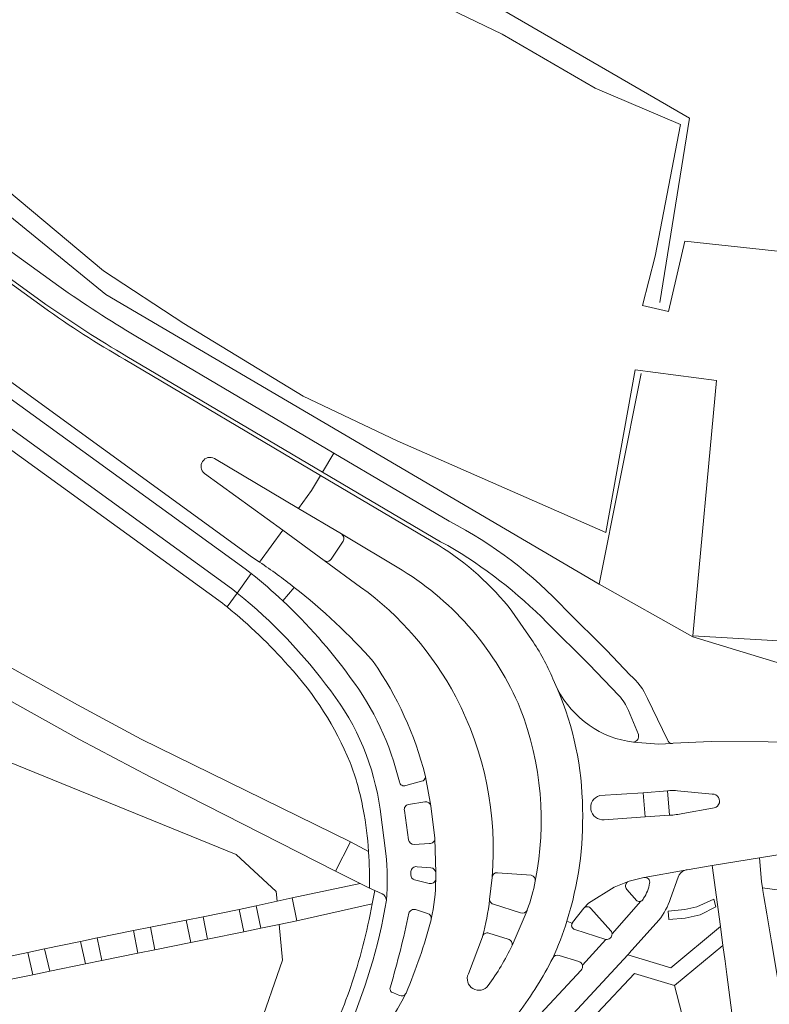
# Model space of a CAD drawing. Header units: metres. Extents: x 197700 to 204338, y 317132 to 325229.
# Tile 1053 of 1056: x 199544 to 199609, y 321009 to 321095. Entities that reach past the tile are written whole.
import ezdxf

# ---------------------------------------------------------------- set-up
doc = ezdxf.new("R2010")
doc.units = ezdxf.units.M
for name, color, linetype, lineweight in [('B-WE-GR-BEPLANTING_CULTUUR_BODEMBEDEKKER-GV', 90, 'Continuous', 18), ('B-WE-GR-BEPLANTING_CULTUUR_HEESTERS-GV', 90, 'Continuous', 18), ('B-WE-GR-BOS_NAALD-GV', 40, 'Continuous', 13), ('B-WE-GR-GRAS-GV', 60, 'Continuous', 13), ('B-WE-GR-GROENVOORZIENING-GV', 80, 'Continuous', 18), ('B-WE-IE-TERREINAFSCHEIDING_KUNSTMATIG_HEKWERK-G', 20, 'IE-TERREINAFSCHEIDING-KUNSTMATIG', 18), ('B-WE-OG-TERREIN_CULTUURSCHEIDING-GV', 7, 'Continuous', 18), ('B-WE-OG-TERREIN_ERF-GV', 7, 'Continuous', 18), ('B-WE-VH-VERHARDING_ASFALT-GV', 252, 'Continuous', 18), ('B-WE-VH-VERHARDING_BEDRIJFSVLOERPLAAT-GV', 252, 'Continuous', 18), ('B-WE-VH-VERHARDING_BETONSTRAATSTEEN-GV', 252, 'Continuous', 18), ('B-WE-VH-VERHARDING_HALFVERHARDING-GV', 252, 'Continuous', 18), ('B-WE-VH-VERHARDING_HALFVERHARDING_GRIND-GV', 252, 'Continuous', 18), ('B-WE-VH-VERHARDING_OPEN-GV', 252, 'Continuous', 18), ('B-WE-VH-VERHARDING_SIERBESTRATING-GV', 252, 'Continuous', 18), ('B-WE-VH-VERHARDING_TEGEL-GV', 252, 'Continuous', 18)]:
    doc.layers.add(name, color=color, linetype=linetype, lineweight=lineweight)
doc.linetypes.add('IE-TERREINAFSCHEIDING-KUNSTMATIG', pattern='A,4,[82,NLCS.SHX,S=0.75,R=90,X=0,Y=0],4,-2', length=10)

msp = doc.modelspace()

# ---------------------------------------------------------------- linework, layer by layer
at = {"layer": 'B-WE-GR-BEPLANTING_CULTUUR_BODEMBEDEKKER-GV'}
for points in [[(199545.839, 321070.248), (199528.142, 321083.084), (199527.949, 321082.793), (199545.626, 321069.99)], [(199581.183, 321049.037), (199580.529, 321049.346), (199570.153, 321055.485), (199552.94, 321065.67)], [(199552.765, 321065.41), (199569.986, 321055.202), (199580.353, 321049.057)], [(199567.677, 321045.353), (199566.672, 321044.158)], [(199586.818, 321043.263), (199588.549, 321040.776)], [(199596.237, 321035.832), (199593.628, 321038.553), (199589.902, 321042.26)], [(199590.431, 321037.299), (199590.839, 321036.385)], [(199597.948, 321032.394), (199597.08, 321034.51)], [(199579.206, 321028.695), (199579.182, 321028.822)], [(199577.496, 321027.914), (199578.879, 321028.289)], [(199579.172, 321026.494), (199577.729, 321026.241)], [(199580.045, 321023.234), (199580.044, 321023.281), (199579.695, 321026.13)], [(199577.36, 321025.713), (199577.712, 321023.14)], [(199578.212, 321022.732), (199579.581, 321022.818)], [(199579.403, 321016.664), (199578.337, 321017.002)], [(199579.711, 321016.094), (199579.726, 321016.158)], [(199592.714, 321012.438), (199590.985, 321012.978)], [(199588.532, 321006.982), (199592.906, 321011.683)], [(199576.398, 321009.692), (199576.936, 321009.456)], [(199577.493, 321009.611), (199577.511, 321009.647)]]:
    msp.add_lwpolyline(points, dxfattribs=at)
for points in [[(199545.626, 321069.99, 0.026557), (199552.765, 321065.41)], [(199552.94, 321065.67, -0.018711), (199545.839, 321070.248)], [(199580.353, 321049.057, -0.090131), (199586.818, 321043.263)], [(199589.902, 321042.26, 0.065301), (199581.183, 321049.037)], [(199574.629, 321038.819, 0.044656), (199567.677, 321045.353)], [(199566.672, 321044.158, -0.047578), (199572.607, 321037.428)], [(199588.549, 321040.776, -0.048085), (199590.431, 321037.299)], [(199579.182, 321028.822, 0.090558), (199574.629, 321038.819)], [(199572.607, 321037.428, -0.102769), (199576.923, 321028.23)], [(199590.839, 321036.385, 0.247491), (199597.524, 321031.729)], [(199597.08, 321034.51, 0.08937), (199596.237, 321035.832)], [(199597.524, 321031.729, 0.4488), (199597.948, 321032.394)], [(199578.879, 321028.289, 0.369396), (199579.206, 321028.695)], [(199576.923, 321028.23, 0.460297), (199577.496, 321027.914)], [(199577.729, 321026.241, 0.433677), (199577.36, 321025.713)], [(199579.695, 321026.13, 0.373495), (199579.172, 321026.494)], [(199577.712, 321023.14, 0.319452), (199578.212, 321022.732)], [(199579.581, 321022.818, 0.429632), (199580.045, 321023.234)], [(199577.762, 321016.677, -0.017786), (199576.137, 321010.21)], [(199578.337, 321017.002, 0.437365), (199577.762, 321016.677)], [(199579.726, 321016.158, 0.375749), (199579.403, 321016.664)], [(199577.511, 321009.647, 0.033938), (199579.711, 321016.094)], [(199590.417, 321012.747, -0.042107), (199587.426, 321007.943)], [(199590.985, 321012.978, 0.355263), (199590.417, 321012.747)], [(199593.019, 321012.114, 0.256392), (199592.714, 321012.438)], [(199592.906, 321011.683, 0.257483), (199593.019, 321012.114)], [(199576.137, 321010.21, 0.515032), (199576.398, 321009.692)], [(199576.936, 321009.456, 0.407462), (199577.493, 321009.611)]]:
    msp.add_lwpolyline(points, format="xyb", dxfattribs=at)
at = {"layer": 'B-WE-GR-BEPLANTING_CULTUUR_HEESTERS-GV'}
msp.add_lwpolyline([(199600.56, 321016.864), (199600.634, 321016.129), (199602.056, 321016.255), (199603.375, 321016.531), (199604.762, 321017.238), (199604.596, 321017.924), (199603.081, 321017.234), (199602.019, 321017.021)], close=True, dxfattribs=at)
at = {"layer": 'B-WE-GR-BOS_NAALD-GV'}
for points in [[(199566.089, 321018.584), (199562.559, 321021.853), (199492.489, 321050.398), (199475.031, 321034.094)], [(199499.117, 321031.563), (199536.765, 321012.677), (199537.959, 321012.11), (199537.992, 321011.95), (199540.024, 321012.357), (199540.046, 321012.361), (199544.229, 321013.239), (199545.71, 321013.549), (199548.86, 321014.203), (199550.335, 321014.509), (199550.382, 321014.519), (199553.538, 321015.158), (199555.02, 321015.458), (199558.177, 321016.082), (199559.66, 321016.375), (199562.838, 321017.022), (199564.327, 321017.326), (199566.168, 321017.736), (199566.089, 321018.584)], [(199541.247, 320974.059), (199544.989, 320978.788), (199548.911, 320983.484), (199554.356, 320989.529), (199559.942, 320995.402), (199566.318, 321001.735), (199564.506, 321006.397), (199566.649, 321012.553), (199566.356, 321015.707), (199564.733, 321015.369), (199563.241, 321015.036), (199560.043, 321014.409), (199558.588, 321014.105), (199555.402, 321013.472), (199553.931, 321013.174), (199550.762, 321012.531), (199549.303, 321012.223), (199546.172, 321011.585), (199546.165, 321011.583), (199544.696, 321011.28), (199540.444, 321010.416)]]:
    msp.add_lwpolyline(points, dxfattribs=at)
at = {"layer": 'B-WE-GR-GRAS-GV'}
for points in [[(199667.155, 321033.712), (199667.552, 321033.76), (199671.243, 321034.103), (199674.254, 321034.536), (199673.161, 321041.384), (199660.249, 321039.554), (199659.607, 321036.591), (199618.825, 321040.141), (199602.747, 321041.099), (199604.825, 321063.558), (199597.663, 321064.479), (199595.072, 321050.186), (199576.728, 321058.231), (199568.451, 321062.175), (199557.953, 321068.552), (199550.91, 321073.183), (199527.714, 321092.602), (199526.842, 321090.882), (199523.364, 321091.643), (199530.263, 321084.542)], [(199534.01, 321081.205), (199546.974, 321071.84)], [(199553.741, 321067.454), (199571.147, 321057.167), (199581.298, 321051.168)], [(199591.587, 321043.34), (199595.137, 321039.827), (199597.224, 321037.632)], [(199598.743, 321035.58), (199600.502, 321031.937)], [(199600.998, 321031.637), (199604.349, 321031.794), (199609.367, 321031.769), (199625.274, 321031.17)]]:
    msp.add_lwpolyline(points, dxfattribs=at)
for points in [[(199546.974, 321071.84, 0.019604), (199553.741, 321067.454)], [(199581.298, 321051.168, -0.088692), (199591.587, 321043.34)], [(199597.224, 321037.632, -0.122995), (199598.743, 321035.58)], [(199600.502, 321031.937, 0.338166), (199600.921, 321031.629)], [(199600.921, 321031.629, 0.050075), (199600.998, 321031.637)]]:
    msp.add_lwpolyline(points, format="xyb", dxfattribs=at)
at = {"layer": 'B-WE-GR-GROENVOORZIENING-GV'}
for points in [[(199564.632, 321047.572), (199564.32, 321047.781), (199564.007, 321047.988), (199524.321, 321076.795), (199518.533, 321080.717), (199497.455, 321094.007), (199496.179, 321091.978), (199499.621, 321090.152)], [(199522.828, 321076.336), (199563.363, 321046.984), (199563.632, 321046.774), (199563.899, 321046.561)], [(199561.773, 321043.628), (199561.569, 321043.793), (199561.365, 321043.956), (199520.755, 321073.366)], [(199493.826, 321065.603), (199548.62, 321035.008), (199554.198, 321031.988), (199572.628, 321022.958), (199574.21, 321022.11)], [(199566.672, 321044.158), (199567.677, 321045.353)], [(199597.02, 321013.034), (199600.801, 321011.882), (199605.164, 321015.519), (199604.446, 321020.874), (199602.24, 321020.514)], [(199601.441, 321019.848), (199600.758, 321017.979)], [(199599.751, 321016.065), (199597.136, 321013.159), (199597.132, 321013.155), (199597.02, 321013.034)], [(199604.599, 320993.078), (199605.416, 320990.851), (199606.136, 320990.945), (199601.118, 321010.318), (199597.604, 321011.391), (199594.361, 321007.925)]]:
    msp.add_lwpolyline(points, dxfattribs=at)
for points in [[(199567.677, 321045.353, 0.017581), (199564.632, 321047.572)], [(199563.899, 321046.561, -0.019359), (199566.672, 321044.158)], [(199567.173, 321038.442, 0.041763), (199561.773, 321043.628)], [(199572.588, 321029.956, 0.088875), (199567.173, 321038.442)], [(199573.74, 321025.817, 0.047382), (199572.588, 321029.956)], [(199574.21, 321022.11, 0.033561), (199573.74, 321025.817)], [(199602.072, 321020.483, 0.263869), (199601.441, 321019.848)], [(199602.24, 321020.514, 0.049705), (199602.072, 321020.483)], [(199600.758, 321017.979, -0.091028), (199599.751, 321016.065)]]:
    msp.add_lwpolyline(points, format="xyb", dxfattribs=at)
msp.add_lwpolyline([(199600.56, 321016.864), (199602.019, 321017.021), (199603.081, 321017.234), (199604.596, 321017.924), (199604.762, 321017.238), (199603.375, 321016.531), (199602.056, 321016.255), (199600.634, 321016.129)], close=True, dxfattribs=at)
at = {"layer": 'B-WE-IE-TERREINAFSCHEIDING_KUNSTMATIG_HEKWERK-G'}
for points in [[(199582.312, 321098.326), (199602.443, 321086.62), (199599.825, 321070.408)], [(199594.496, 321045.621), (199551.112, 321071.102), (199526.842, 321090.882)], [(199594.496, 321045.621), (199598.185, 321064.155)], [(199673.701, 321035.301), (199658.377, 321034.635), (199616.297, 321036.879), (199602.739, 321041.014), (199594.496, 321045.621)]]:
    msp.add_lwpolyline(points, dxfattribs=at)
at = {"layer": 'B-WE-OG-TERREIN_CULTUURSCHEIDING-GV'}
for points in [[(199580.657, 321096.571), (199585.955, 321094.02), (199594.137, 321089.263), (199601.663, 321086.065), (199599.422, 321074.474), (199598.296, 321070.143), (199600.608, 321069.629), (199602.021, 321075.816), (199631.12, 321072.669), (199632.396, 321072.935), (199633.038, 321073.213), (199633.64, 321073.591), (199634.174, 321074.063), (199634.985, 321075.106), (199645.897, 321105.963)], [(199467.087, 321035.049), (199483.55, 321047.604), (199492.489, 321050.398), (199562.559, 321021.853), (199566.089, 321018.584), (199566.168, 321017.736), (199567.478, 321018.027), (199573.465, 321019.31), (199571.3, 321020.377), (199554.999, 321028.677), (199548.792, 321031.977), (199494.559, 321062.272)], [(199621.222, 321023.613), (199608.594, 321021.551), (199608.77, 321019.49), (199608.865, 321018.92), (199610.153, 321018.734), (199611.988, 321019.282), (199616.353, 321020.586), (199621.229, 321021.656), (199625.959, 321022.454), (199626.662, 321022.534), (199626.575, 321023.086), (199626.496, 321023.579), (199626.36, 321024.442), (199625.913, 321024.374)], [(199574.542, 321017.52), (199567.89, 321016.027), (199566.356, 321015.707), (199566.649, 321012.553), (199564.506, 321006.397), (199566.318, 321001.735), (199559.942, 320995.402), (199554.356, 320989.529), (199548.911, 320983.484), (199544.989, 320978.788), (199541.247, 320974.059), (199536.986, 320968.392), (199532.858, 320962.614), (199529.459, 320957.546), (199524.612, 320949.82), (199519.551, 320941.003), (199515.79, 320933.799), (199512.717, 320927.397), (199507.346, 320915.478), (199503.244, 320905.756), (199506.682, 320903.88), (199510.108, 320912.076), (199514.112, 320921.124), (199517.507, 320928.454)]]:
    msp.add_lwpolyline(points, dxfattribs=at)
for points in [[(199572.622, 321010.159, 0.035748), (199574.542, 321017.52)], [(199571.503, 321007.252, 0.016872), (199572.622, 321010.159)]]:
    msp.add_lwpolyline(points, format="xyb", dxfattribs=at)
at = {"layer": 'B-WE-OG-TERREIN_ERF-GV'}
for points in [[(199645.897, 321105.963), (199634.985, 321075.106), (199634.174, 321074.063), (199633.64, 321073.591), (199633.038, 321073.213), (199632.396, 321072.935), (199631.12, 321072.669), (199602.021, 321075.816), (199600.608, 321069.629), (199598.296, 321070.143), (199599.422, 321074.474), (199601.663, 321086.065), (199594.137, 321089.263), (199585.955, 321094.02), (199580.657, 321096.571)], [(199527.714, 321092.602), (199550.91, 321073.183), (199557.953, 321068.552), (199568.451, 321062.175), (199576.728, 321058.231), (199595.072, 321050.186), (199597.663, 321064.479), (199604.825, 321063.558), (199602.747, 321041.099), (199618.825, 321040.141), (199659.607, 321036.591), (199660.249, 321039.554), (199673.161, 321041.384), (199674.254, 321034.536), (199676.853, 321034.853), (199676.119, 321042.305), (199676.66, 321042.306), (199673.06, 321068.36), (199706.83, 321073.14), (199714.02, 321076.49), (199725.99, 321050.77), (199757.018, 321079.564), (199761.698, 321083.767), (199745.992, 321101.159)]]:
    msp.add_lwpolyline(points, dxfattribs=at)
at = {"layer": 'B-WE-VH-VERHARDING_ASFALT-GV'}
for points in [[(199545.626, 321069.99), (199527.949, 321082.793), (199527.409, 321083.178), (199521.361, 321087.587), (199517.378, 321090.634), (199513.771, 321093.583), (199502.562, 321103.139), (199500.704, 321104.582), (199498.966, 321105.874), (199496.088, 321107.994), (199495.087, 321108.772), (199495.08, 321108.777), (199492.755, 321110.513), (199492.656, 321110.587)], [(199485.14, 321101.793), (199485.945, 321101.289), (199488.469, 321099.722), (199489.537, 321099.042), (199491.807, 321097.568), (199497.455, 321094.007), (199518.533, 321080.717), (199524.321, 321076.795), (199564.007, 321047.988), (199564.32, 321047.781), (199564.632, 321047.572), (199566.662, 321050.371), (199559.779, 321055.378)], [(199560.658, 321056.682), (199568.056, 321052.294), (199569.196, 321053.865), (199569.986, 321055.202), (199552.765, 321065.41)], [(199580.353, 321049.057), (199569.986, 321055.202), (199569.196, 321053.865), (199568.056, 321052.294), (199571.842, 321050.048), (199577.175, 321046.853)], [(199573.515, 321045.376), (199570.306, 321047.721), (199566.662, 321050.371), (199564.632, 321047.572)], [(199588.549, 321040.776), (199586.818, 321043.263)], [(199590.839, 321036.385), (199590.431, 321037.299)], [(199579.182, 321028.822), (199579.206, 321028.695), (199579.695, 321026.13), (199580.044, 321023.281), (199580.045, 321023.234), (199580.12, 321020.263), (199580.122, 321020.23), (199580.122, 321020.196), (199580.116, 321019.659)], [(199641.93, 321024.479), (199637.869, 321024.107), (199634.168, 321023.554), (199632.547, 321023.312), (199627.768, 321022.661), (199626.662, 321022.534), (199625.959, 321022.454), (199621.229, 321021.656), (199616.353, 321020.586), (199611.988, 321019.282), (199610.153, 321018.734), (199608.865, 321018.92), (199608.905, 321018.681), (199608.993, 321018.152), (199609.248, 321016.625)], [(199584.859, 321017.904), (199585.072, 321019.83), (199585.075, 321019.862)], [(199588.17, 321016.992), (199588.15, 321016.939), (199586.83, 321013.847)], [(199609.248, 321016.625), (199609.658, 321014.168)], [(199579.726, 321016.158), (199579.711, 321016.094)], [(199582.989, 321011.364), (199584.226, 321014.623), (199584.234, 321014.651)], [(199577.511, 321009.647), (199577.493, 321009.611)]]:
    msp.add_lwpolyline(points, dxfattribs=at)
for points in [[(199552.765, 321065.41, -0.026557), (199545.626, 321069.99)], [(199559.779, 321055.378, -0.92786), (199560.658, 321056.682)], [(199586.818, 321043.263, 0.090131), (199580.353, 321049.057)], [(199564.632, 321047.572, -0.017581), (199567.677, 321045.353)], [(199577.175, 321046.853, -0.156167), (199587.559, 321034.69)], [(199567.677, 321045.353, -0.044656), (199574.629, 321038.819)], [(199581.881, 321035.71, 0.1158), (199573.515, 321045.376)], [(199590.431, 321037.299, 0.048085), (199588.549, 321040.776)], [(199574.629, 321038.819, -0.090558), (199579.182, 321028.822)], [(199593.033, 321025.888, 0.098118), (199590.839, 321036.385)], [(199585.075, 321019.862, 0.144115), (199581.881, 321035.71)], [(199587.559, 321034.69, -0.141568), (199588.879, 321019.517)], [(199591.655, 321015.991, 0.084225), (199593.033, 321025.888)], [(199580.116, 321019.659, -0.058278), (199579.726, 321016.158)], [(199588.879, 321019.517, -0.043415), (199588.17, 321016.992)], [(199584.234, 321014.651, 0.036703), (199584.859, 321017.904)], [(199579.711, 321016.094, -0.033938), (199577.511, 321009.647)], [(199590.417, 321012.747, 0.02899), (199591.655, 321015.991)], [(199586.83, 321013.847, -0.045456), (199584.742, 321010.326)], [(199587.426, 321007.943, 0.042107), (199590.417, 321012.747)], [(199584.742, 321010.326, -0.906896), (199582.989, 321011.364)], [(199577.493, 321009.611, -0.087247), (199570.177, 321000)]]:
    msp.add_lwpolyline(points, format="xyb", dxfattribs=at)
at = {"layer": 'B-WE-VH-VERHARDING_BEDRIJFSVLOERPLAAT-GV'}
for points in [[(199564.327, 321017.326), (199564.733, 321015.369), (199566.356, 321015.707), (199567.89, 321016.027), (199567.478, 321018.027), (199566.168, 321017.736)], [(199562.838, 321017.022), (199559.66, 321016.375), (199560.043, 321014.409), (199563.241, 321015.036)], [(199558.177, 321016.082), (199555.02, 321015.458), (199555.402, 321013.472), (199558.588, 321014.105)], [(199550.335, 321014.509), (199550.762, 321012.531), (199553.931, 321013.174), (199553.538, 321015.158), (199550.382, 321014.519)], [(199549.303, 321012.223), (199548.86, 321014.203), (199545.71, 321013.549), (199546.165, 321011.583), (199546.172, 321011.585)], [(199540.444, 321010.416), (199544.696, 321011.28), (199544.229, 321013.239), (199540.046, 321012.361), (199540.024, 321012.357)]]:
    msp.add_lwpolyline(points, close=True, dxfattribs=at)
at = {"layer": 'B-WE-VH-VERHARDING_BETONSTRAATSTEEN-GV'}
for points in [[(199560.658, 321056.682, 0.92786), (199559.779, 321055.378)], [(199571.986, 321049.411, 0.363721), (199571.842, 321050.048)], [(199571.842, 321050.048, -0.363721), (199571.986, 321049.411)], [(199570.306, 321047.721, 0.414472), (199570.937, 321047.832)], [(199570.937, 321047.832, -0.414472), (199570.306, 321047.721)], [(199587.559, 321034.69, 0.156167), (199577.175, 321046.853)], [(199573.515, 321045.376, -0.1158), (199581.881, 321035.71)], [(199597.524, 321031.729, -0.247491), (199590.839, 321036.385)], [(199590.839, 321036.385, -0.098118), (199593.033, 321025.888)], [(199581.881, 321035.71, -0.144115), (199585.075, 321019.862)], [(199588.879, 321019.517, 0.141568), (199587.559, 321034.69)], [(199600.998, 321031.637, -0.050075), (199600.921, 321031.629)], [(199601.392, 321027.447, 0.067704), (199600.713, 321027.473)], [(199600.713, 321027.473, -0.067704), (199601.392, 321027.447)], [(199594.543, 321027.029, 0.904454), (199594.924, 321024.907)], [(199594.924, 321024.907, -0.904454), (199594.543, 321027.029)], [(199604.457, 321025.933, 1.033242), (199604.445, 321027.166)], [(199604.445, 321027.166, -1.033242), (199604.457, 321025.933)], [(199593.033, 321025.888, -0.084225), (199591.655, 321015.991)], [(199600.68, 321025.306, 0.038542), (199601.868, 321025.454)], [(199601.868, 321025.454, -0.038542), (199600.68, 321025.306)], [(199574.283, 321018.892, 0.023617), (199574.212, 321022.067)], [(199585.549, 321020.252, 0.397988), (199585.075, 321019.862)], [(199585.075, 321019.862, -0.397988), (199585.549, 321020.252)], [(199588.879, 321019.517, 0.380118), (199588.524, 321020.023)], [(199588.524, 321020.023, -0.380118), (199588.879, 321019.517)], [(199598.935, 321019.331, 0.515335), (199598.452, 321019.826)], [(199602.072, 321020.483, -0.049705), (199602.24, 321020.514)], [(199588.17, 321016.992, 0.043415), (199588.879, 321019.517)], [(199596.998, 321019.446, 0.45052), (199596.943, 321018.783)], [(199596.943, 321018.783, -0.45052), (199596.998, 321019.446)], [(199597.127, 321019.513, 0.083012), (199596.998, 321019.446)], [(199596.998, 321019.446, -0.083012), (199597.127, 321019.513)], [(199598.401, 321017.998, 0.110178), (199598.935, 321019.331)], [(199598.164, 321017.745, 0.237184), (199598.401, 321017.998)], [(199584.859, 321017.904, 0.355911), (199585.213, 321017.469)], [(199593.776, 321017.109, 0.4361), (199593.15, 321017.132)], [(199593.15, 321017.132, -0.4361), (199593.776, 321017.109)], [(199597.82, 321017.786, 0.236985), (199598.164, 321017.745)], [(199598.164, 321017.745, -0.236985), (199597.82, 321017.786)], [(199587.588, 321016.722, 0.411515), (199588.15, 321016.939)], [(199592.142, 321015.84, 0.51748), (199592.364, 321015.244)], [(199592.159, 321015.864, 0.044513), (199592.142, 321015.84)], [(199592.142, 321015.84, -0.044513), (199592.159, 321015.864)], [(199584.793, 321014.927, 0.43112), (199584.234, 321014.651)], [(199595.089, 321014.376, 0.45523), (199595.628, 321014.864)], [(199595.628, 321014.864, 0.159556), (199595.528, 321015.148)], [(199595.528, 321015.148, -0.159556), (199595.628, 321014.864)], [(199584.742, 321010.326, 0.045456), (199586.83, 321013.847)], [(199586.83, 321013.847, 0.45595), (199586.497, 321014.392)], [(199582.989, 321011.364, 0.906896), (199584.742, 321010.326)]]:
    msp.add_lwpolyline(points, format="xyb", dxfattribs=at)
for points in [[(199571.842, 321050.048), (199568.056, 321052.294), (199560.658, 321056.682)], [(199559.779, 321055.378), (199566.662, 321050.371), (199570.306, 321047.721)], [(199577.175, 321046.853), (199571.842, 321050.048)], [(199570.937, 321047.832), (199571.986, 321049.411)], [(199571.986, 321049.411), (199570.937, 321047.832)], [(199570.306, 321047.721), (199573.515, 321045.376)], [(199625.274, 321031.17), (199609.367, 321031.769), (199604.349, 321031.794), (199600.998, 321031.637)], [(199600.921, 321031.629), (199599.745, 321031.559), (199597.524, 321031.729)], [(199594.543, 321027.029), (199598.372, 321027.288), (199600.492, 321027.44), (199600.57, 321027.448), (199600.713, 321027.473)], [(199600.713, 321027.473), (199600.57, 321027.448), (199600.492, 321027.44), (199600.68, 321025.306)], [(199594.924, 321024.907), (199598.535, 321025.155), (199598.372, 321027.288), (199594.543, 321027.029)], [(199604.445, 321027.166), (199601.392, 321027.447)], [(199601.392, 321027.447), (199604.445, 321027.166)], [(199601.868, 321025.454), (199604.457, 321025.933)], [(199604.457, 321025.933), (199601.868, 321025.454)], [(199600.68, 321025.306), (199598.535, 321025.155), (199594.924, 321024.907)], [(199602.24, 321020.514), (199604.446, 321020.874), (199608.594, 321021.551), (199621.222, 321023.613)], [(199574.21, 321022.11), (199572.628, 321022.958), (199571.3, 321020.377), (199573.465, 321019.31), (199574.283, 321018.892)], [(199574.212, 321022.067), (199574.21, 321022.11)], [(199585.075, 321019.862), (199585.072, 321019.83), (199584.859, 321017.904)], [(199588.524, 321020.023), (199585.549, 321020.252)], [(199585.549, 321020.252), (199588.524, 321020.023)], [(199597.127, 321019.513), (199598.431, 321019.822), (199598.452, 321019.826), (199602.072, 321020.483)], [(199598.452, 321019.826), (199598.431, 321019.822), (199597.127, 321019.513)], [(199592.159, 321015.864), (199593.15, 321017.132), (199593.544, 321017.558), (199595.816, 321018.986), (199596.998, 321019.446)], [(199596.998, 321019.446), (199595.816, 321018.986), (199593.544, 321017.558)], [(199596.943, 321018.783), (199597.82, 321017.786)], [(199597.82, 321017.786), (199596.943, 321018.783)], [(199585.213, 321017.469), (199587.588, 321016.722)], [(199593.15, 321017.132), (199592.159, 321015.864)], [(199593.544, 321017.558), (199593.15, 321017.132)], [(199595.528, 321015.148), (199593.776, 321017.109)], [(199593.776, 321017.109), (199595.528, 321015.148)], [(199595.628, 321014.864), (199598.164, 321017.745)], [(199588.15, 321016.939), (199588.17, 321016.992)], [(199591.655, 321015.991), (199592.097, 321015.824), (199592.142, 321015.84)], [(199584.234, 321014.651), (199584.226, 321014.623), (199582.989, 321011.364)], [(199586.497, 321014.392), (199584.793, 321014.927)], [(199592.364, 321015.244), (199595.089, 321014.376)]]:
    msp.add_lwpolyline(points, dxfattribs=at)
msp.add_lwpolyline([(199612.416, 320997.633), (199612.109, 320999.471), (199610.274, 321010.473), (199609.975, 321012.27), (199609.658, 321014.168), (199609.248, 321016.625), (199608.993, 321018.152), (199608.905, 321018.681), (199608.865, 321018.92), (199608.77, 321019.49), (199608.594, 321021.551), (199604.446, 321020.874), (199605.164, 321015.519), (199605.388, 321013.855), (199605.574, 321012.466), (199605.73, 321011.305), (199608.303, 320991.513), (199608.339, 320991.235), (199609.252, 320991.191), (199613.376, 320991.879)], close=True, dxfattribs=at)
at = {"layer": 'B-WE-VH-VERHARDING_HALFVERHARDING-GV'}
msp.add_lwpolyline([(199494.559, 321062.272), (199548.792, 321031.977), (199554.999, 321028.677), (199571.3, 321020.377), (199572.628, 321022.958), (199554.198, 321031.988), (199548.62, 321035.008), (199493.826, 321065.603)], dxfattribs=at)
at = {"layer": 'B-WE-VH-VERHARDING_HALFVERHARDING_GRIND-GV'}
msp.add_lwpolyline([(199608.303, 320991.513), (199605.73, 321011.305), (199605.574, 321012.466), (199605.388, 321013.855), (199601.118, 321010.318), (199606.136, 320990.945), (199606.322, 320990.349)], close=True, dxfattribs=at)
at = {"layer": 'B-WE-VH-VERHARDING_OPEN-GV'}
for points in [[(199578.48, 321020.782, 0.43435), (199577.936, 321020.35)], [(199580.12, 321020.263, 0.357314), (199579.703, 321020.68)], [(199577.943, 321020.058, 0.401717), (199578.263, 321019.629)], [(199579.555, 321019.303, 0.424218), (199580.116, 321019.659)]]:
    msp.add_lwpolyline(points, format="xyb", dxfattribs=at)
for points in [[(199579.703, 321020.68), (199578.48, 321020.782)], [(199577.936, 321020.35), (199577.943, 321020.058)], [(199580.116, 321019.659), (199580.122, 321020.196), (199580.122, 321020.23), (199580.12, 321020.263)], [(199578.263, 321019.629), (199579.555, 321019.303)]]:
    msp.add_lwpolyline(points, dxfattribs=at)
at = {"layer": 'B-WE-VH-VERHARDING_SIERBESTRATING-GV'}
for points in [[(199527.409, 321083.178), (199527.949, 321082.793), (199528.142, 321083.084), (199545.839, 321070.248)], [(199546.974, 321071.84), (199534.01, 321081.205)], [(199552.94, 321065.67), (199570.153, 321055.485), (199571.147, 321057.167), (199553.741, 321067.454)]]:
    msp.add_lwpolyline(points, dxfattribs=at)
for points in [[(199553.741, 321067.454, -0.019604), (199546.974, 321071.84)], [(199545.839, 321070.248, 0.018711), (199552.94, 321065.67)]]:
    msp.add_lwpolyline(points, format="xyb", dxfattribs=at)
at = {"layer": 'B-WE-VH-VERHARDING_TEGEL-GV'}
for points in [[(199521.633, 321074.642), (199562.167, 321045.249), (199562.415, 321045.053), (199562.662, 321044.855), (199563.899, 321046.561), (199563.632, 321046.774), (199563.363, 321046.984), (199522.828, 321076.336)], [(199520.755, 321073.366), (199561.365, 321043.956), (199561.569, 321043.793), (199561.773, 321043.628), (199562.662, 321044.855), (199562.415, 321045.053), (199562.167, 321045.249), (199521.633, 321074.642)], [(199581.298, 321051.168), (199571.147, 321057.167), (199570.153, 321055.485)], [(199570.153, 321055.485), (199580.529, 321049.346), (199581.183, 321049.037)], [(199563.899, 321046.561), (199562.662, 321044.855)], [(199562.662, 321044.855), (199561.773, 321043.628)], [(199597.224, 321037.632), (199595.137, 321039.827), (199591.587, 321043.34)], [(199589.902, 321042.26), (199593.628, 321038.553), (199596.237, 321035.832)], [(199600.502, 321031.937), (199598.743, 321035.58)], [(199597.08, 321034.51), (199597.948, 321032.394)], [(199597.524, 321031.729), (199599.745, 321031.559), (199600.921, 321031.629)], [(199579.695, 321026.13), (199579.206, 321028.695)], [(199578.879, 321028.289), (199577.496, 321027.914)], [(199575.222, 321025.828), (199575.733, 321021.929)], [(199575.733, 321021.929), (199575.222, 321025.828)], [(199577.729, 321026.241), (199579.172, 321026.494)], [(199577.712, 321023.14), (199577.36, 321025.713)], [(199580.12, 321020.263), (199580.045, 321023.234)], [(199579.581, 321022.818), (199578.212, 321022.732)], [(199574.21, 321022.11), (199574.212, 321022.067)], [(199578.48, 321020.782), (199579.703, 321020.68)], [(199577.943, 321020.058), (199577.936, 321020.35)], [(199602.072, 321020.483), (199598.452, 321019.826)], [(199600.758, 321017.979), (199601.441, 321019.848)], [(199574.283, 321018.892), (199574.759, 321018.686), (199575.407, 321018.406)], [(199579.555, 321019.303), (199578.263, 321019.629)], [(199575.407, 321018.406), (199574.759, 321018.686), (199574.542, 321017.52)], [(199587.588, 321016.722), (199585.213, 321017.469)], [(199598.164, 321017.745), (199595.628, 321014.864)], [(199578.337, 321017.002), (199579.403, 321016.664)], [(199586.83, 321013.847), (199588.15, 321016.939)], [(199590.375, 321005.839), (199597.02, 321013.034), (199597.132, 321013.155), (199597.136, 321013.159), (199599.751, 321016.065)], [(199594.361, 321007.925), (199597.604, 321011.391), (199601.118, 321010.318), (199605.388, 321013.855), (199605.164, 321015.519), (199600.801, 321011.882), (199597.02, 321013.034), (199590.375, 321005.839)], [(199592.097, 321015.824), (199591.655, 321015.991)], [(199592.142, 321015.84), (199592.097, 321015.824)], [(199584.793, 321014.927), (199586.497, 321014.392)], [(199593.019, 321012.114), (199595.089, 321014.376), (199592.364, 321015.244)], [(199595.089, 321014.376), (199593.019, 321012.114)], [(199590.985, 321012.978), (199592.714, 321012.438)], [(199592.906, 321011.683), (199588.532, 321006.982)], [(199576.936, 321009.456), (199576.398, 321009.692)]]:
    msp.add_lwpolyline(points, dxfattribs=at)
for points in [[(199591.587, 321043.34, 0.088692), (199581.298, 321051.168)], [(199581.183, 321049.037, -0.065301), (199589.902, 321042.26)], [(199566.672, 321044.158, 0.019359), (199563.899, 321046.561)], [(199562.662, 321044.855, -0.065282), (199570.879, 321036.237)], [(199570.879, 321036.237, 0.065282), (199562.662, 321044.855)], [(199572.607, 321037.428, 0.047578), (199566.672, 321044.158)], [(199561.773, 321043.628, -0.041763), (199567.173, 321038.442)], [(199567.173, 321038.442, -0.088875), (199572.588, 321029.956)], [(199576.923, 321028.23, 0.102769), (199572.607, 321037.428)], [(199598.743, 321035.58, 0.122995), (199597.224, 321037.632)], [(199570.879, 321036.237, -0.131678), (199575.222, 321025.828)], [(199575.222, 321025.828, 0.131678), (199570.879, 321036.237)], [(199596.237, 321035.832, -0.08937), (199597.08, 321034.51)], [(199597.948, 321032.394, -0.4488), (199597.524, 321031.729)], [(199600.921, 321031.629, -0.338166), (199600.502, 321031.937)], [(199572.588, 321029.956, -0.047382), (199573.74, 321025.817)], [(199579.206, 321028.695, -0.369396), (199578.879, 321028.289)], [(199577.496, 321027.914, -0.460297), (199576.923, 321028.23)], [(199573.74, 321025.817, -0.033561), (199574.21, 321022.11)], [(199577.36, 321025.713, -0.433677), (199577.729, 321026.241)], [(199579.172, 321026.494, -0.373495), (199579.695, 321026.13)], [(199578.212, 321022.732, -0.319452), (199577.712, 321023.14)], [(199580.045, 321023.234, -0.429632), (199579.581, 321022.818)], [(199574.212, 321022.067, -0.023617), (199574.283, 321018.892)], [(199575.733, 321021.929, -0.045161), (199575.776, 321017.833)], [(199575.776, 321017.833, 0.045161), (199575.733, 321021.929)], [(199577.936, 321020.35, -0.43435), (199578.48, 321020.782)], [(199579.703, 321020.68, -0.357314), (199580.12, 321020.263)], [(199578.263, 321019.629, -0.401717), (199577.943, 321020.058)], [(199598.452, 321019.826, -0.515335), (199598.935, 321019.331)], [(199601.441, 321019.848, -0.263869), (199602.072, 321020.483)], [(199580.116, 321019.659, -0.424218), (199579.555, 321019.303)], [(199579.726, 321016.158, 0.058278), (199580.116, 321019.659)], [(199598.935, 321019.331, -0.110178), (199598.401, 321017.998)], [(199575.776, 321017.833, 0.269858), (199575.407, 321018.406)], [(199575.407, 321018.406, -0.269858), (199575.776, 321017.833)], [(199598.401, 321017.998, -0.237184), (199598.164, 321017.745)], [(199599.751, 321016.065, 0.091028), (199600.758, 321017.979)], [(199572.17, 321005.908, 0.065789), (199575.776, 321017.833)], [(199575.776, 321017.833, -0.065789), (199572.17, 321005.908)], [(199574.542, 321017.52, -0.035748), (199572.622, 321010.159)], [(199584.859, 321017.904, -0.036703), (199584.234, 321014.651)], [(199585.213, 321017.469, -0.355911), (199584.859, 321017.904)], [(199576.137, 321010.21, 0.017786), (199577.762, 321016.677)], [(199577.762, 321016.677, -0.437365), (199578.337, 321017.002)], [(199579.403, 321016.664, -0.375749), (199579.726, 321016.158)], [(199588.15, 321016.939, -0.411515), (199587.588, 321016.722)], [(199591.655, 321015.991, -0.02899), (199590.417, 321012.747)], [(199592.364, 321015.244, -0.51748), (199592.142, 321015.84)], [(199584.234, 321014.651, -0.43112), (199584.793, 321014.927)], [(199595.628, 321014.864, -0.45523), (199595.089, 321014.376)], [(199586.497, 321014.392, -0.45595), (199586.83, 321013.847)], [(199590.417, 321012.747, -0.355263), (199590.985, 321012.978)], [(199592.714, 321012.438, -0.256392), (199593.019, 321012.114)], [(199593.019, 321012.114, -0.257483), (199592.906, 321011.683)], [(199572.622, 321010.159, -0.016872), (199571.503, 321007.252)], [(199576.398, 321009.692, -0.515032), (199576.137, 321010.21)], [(199570.177, 321000, 0.087247), (199577.493, 321009.611)], [(199577.493, 321009.611, -0.407462), (199576.936, 321009.456)]]:
    msp.add_lwpolyline(points, format="xyb", dxfattribs=at)
for points in [[(199598.372, 321027.288), (199598.535, 321025.155), (199600.68, 321025.306), (199600.492, 321027.44)], [(199574.759, 321018.686), (199574.283, 321018.892), (199573.465, 321019.31), (199567.478, 321018.027), (199567.89, 321016.027), (199574.542, 321017.52)], [(199564.733, 321015.369), (199564.327, 321017.326), (199562.838, 321017.022), (199563.241, 321015.036)], [(199559.66, 321016.375), (199558.177, 321016.082), (199558.588, 321014.105), (199560.043, 321014.409)], [(199555.402, 321013.472), (199555.02, 321015.458), (199553.538, 321015.158), (199553.931, 321013.174)], [(199550.762, 321012.531), (199550.335, 321014.509), (199548.86, 321014.203), (199549.303, 321012.223)], [(199544.696, 321011.28), (199546.165, 321011.583), (199545.71, 321013.549), (199544.229, 321013.239)]]:
    msp.add_lwpolyline(points, close=True, dxfattribs=at)

doc.saveas('drawing.dxf')
